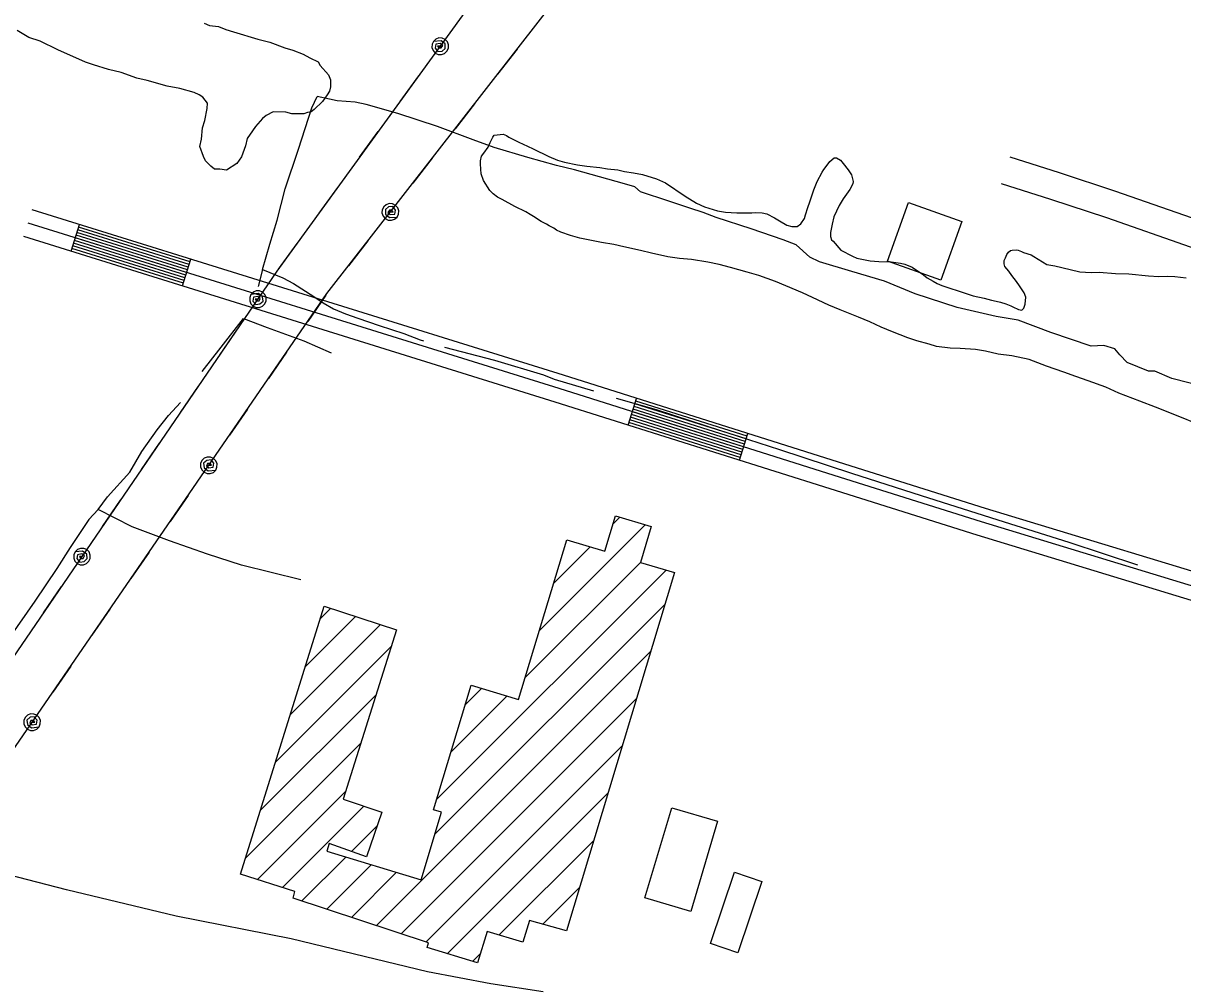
# Model space of a CAD drawing. Extents: x 3297735 to 3335592, y 670436 to 695807.
# Drawn here: x 3302478 to 3303719, y 679392 to 680423 of the extents above; entities that cross this region are included whole.
import ezdxf

# ---------------------------------------------------------------- set-up
doc = ezdxf.new("R2010")
doc.units = 0
for name, color, linetype in [('V-BLDG-OTLN', 7, 'Continuous'), ('V-ROAD-CNTR', 7, 'Continuous'), ('V-SITE-VEGE', 7, 'Continuous'), ('V-TOPO-SHOR', 7, 'Continuous'), ('V-UTIL-LINE', 7, 'Continuous')]:
    doc.layers.add(name, color=color, linetype=linetype)

msp = doc.modelspace()

# ---------------------------------------------------------------- linework, layer by layer
at = {"layer": 'V-BLDG-OTLN'}
for p, q in [((3303109.4, 679886.3), (3303116.7, 679893.6)), ((3303030.3, 679771.8), (3303143.9, 679885.4)), ((3303045.6, 679822.4), (3303085, 679861.8)), ((3302920.7, 679591.5), (3303166.1, 679836.8)), ((3303015, 679721.2), (3303138.9, 679845)), ((3302918.8, 679554.2), (3303165, 679800.4)), ((3302779.5, 679733.2), (3302833.5, 679787.1)), ((3302795.6, 679784.5), (3302806.8, 679795.8)), ((3302763.5, 679681.8), (3302860.2, 679778.5)), ((3302747.5, 679630.5), (3302871.8, 679754.8)), ((3302855.9, 679456), (3303149.7, 679749.8)), ((3302731.5, 679579.1), (3302855.6, 679703.1)), ((3302936, 679642.1), (3302995.9, 679702)), ((3302951.2, 679692.7), (3302968.7, 679710.2)), ((3302882.5, 679447.2), (3303134.4, 679699.1)), ((3302715.5, 679527.7), (3302839.3, 679651.5)), ((3302909.1, 679438.4), (3303119.1, 679648.5)), ((3302728.5, 679505.3), (3302823, 679599.9)), ((3302931.9, 679425.9), (3303103.8, 679597.9)), ((3302755.2, 679496.7), (3302842.4, 679583.9)), ((3302829.2, 679535.3), (3302856.8, 679562.9)), ((3302987.2, 679445.9), (3303088.6, 679547.2)), ((3302776.1, 679482.3), (3302823.3, 679529.4)), ((3302802.7, 679473.5), (3302850.4, 679521.2)), ((3302829.3, 679464.7), (3302877.6, 679513)), ((3303034.2, 679457.5), (3303073.3, 679496.6)), ((3302959, 679417.7), (3302967.3, 679425.9))]:
    msp.add_line(p, q, dxfattribs=at)
for points in [[(3303403.3, 680167.9), (3303425.7, 680230.8), (3303482.9, 680210.4), (3303460.5, 680147.6)], [(3303059.4, 679450.4), (3303020, 679461.5), (3303012.9, 679438.1), (3302974.4, 679449.7), (3302964.3, 679416.1), (3302910.4, 679432.4), (3302911.7, 679437.5), (3302766.8, 679485.4), (3302768.5, 679492.3), (3302710.4, 679511.2), (3302799.8, 679798.1), (3302877.5, 679772.8), (3302820.3, 679591.4), (3302861.7, 679577.3), (3302845.4, 679529.5), (3302805.4, 679543.9), (3302802.8, 679535.6), (3302904, 679505.1), (3302925.8, 679577.4), (3302917.2, 679580), (3302957.5, 679713.6), (3303008.1, 679698.3), (3303059.8, 679869.4), (3303100.6, 679857.1), (3303112, 679895), (3303150.3, 679883.4), (3303138.7, 679845.1), (3303175.1, 679834.1)], [(3303172.4, 679582.1), (3303221.1, 679567.7), (3303192.5, 679471.2), (3303143.3, 679485.8)], [(3303213.6, 679436.7), (3303239.3, 679513.2), (3303268.7, 679503.3), (3303243, 679426.9)]]:
    msp.add_lwpolyline(points, close=True, dxfattribs=at)
at = {"layer": 'V-ROAD-CNTR'}
for p, q in [((3302528.9, 680178.4), (3302537.9, 680207.1)), ((3302648.3, 680141.2), (3302657.2, 680169.9)), ((3303125.5, 679992.1), (3303134.5, 680020.7)), ((3303244.7, 679954.5), (3303253.7, 679983.1))]:
    msp.add_line(p, q, dxfattribs=at)
for points in [[(3303534.1, 680279.7), (3303587, 680262.8), (3303647.5, 680242.9), (3303736.5, 680211.8), (3303809.9, 680190.8), (3303897.4, 680162), (3303974, 680138.6), (3304039.6, 680118.2), (3304088.2, 680102.7), (3304153.9, 680082.3), (3304298.9, 680031.7), (3304396.4, 679999), (3304520, 679954.2), (3304545.5, 679947.4), (3304573.7, 679940.6), (3304593.1, 679936.9)], [(3303525, 680251.1), (3303577.8, 680234.3), (3303637.9, 680214.5), (3303727.5, 680183.2), (3303801, 680162.1), (3303888.3, 680133.4), (3303965.2, 680109.9), (3304030.6, 680089.5), (3304079.2, 680074.1), (3304144.5, 680053.8), (3304289.2, 680003.4), (3304386.5, 679970.7), (3304511, 679925.6), (3304538.1, 679918.4), (3304567.3, 679911.3), (3304598.2, 679905.3), (3304630.6, 679900), (3304683.2, 679867.1)], [(3304486.1, 679566.9), (3304373.4, 679627.2), (3304148.8, 679701.3), (3303809.2, 679811.3), (3303508.3, 679902.9), (3303350.8, 679952.4), (3303056.2, 680045.5), (3302487.4, 680222.8)], [(3304479, 679553.6), (3304367.5, 679613.3), (3304144.1, 679687), (3303804.7, 679796.9), (3303503.8, 679888.6), (3303346.3, 679938.1), (3303051.7, 680031.2), (3302482.9, 680208.5)], [(3302654.5, 680161.3), (3302535.2, 680198.5)], [(3302655.4, 680164.1), (3302536.1, 680201.4)], [(3302656.3, 680167), (3302537, 680204.2)], [(3304471.9, 679540.4), (3304361.6, 679599.5), (3304139.5, 679672.8), (3303800.2, 679782.6), (3303499.4, 679874.2), (3303341.8, 679923.8), (3303047.2, 680016.9), (3302478.4, 680194.2)], [(3302650.9, 680149.8), (3302531.6, 680187)], [(3302651.8, 680152.7), (3302532.5, 680189.9)], [(3302652.7, 680155.6), (3302533.4, 680192.8)], [(3302653.6, 680158.4), (3302534.3, 680195.6)], [(3302649.2, 680144.1), (3302529.8, 680181.3)], [(3302650.1, 680147), (3302530.7, 680184.2)], [(3303251, 679974.5), (3303131.8, 680012.2)], [(3303251.9, 679977.4), (3303132.7, 680015)], [(3303252.8, 679980.2), (3303133.6, 680017.9)], [(3303247.4, 679963.1), (3303128.2, 680000.7)], [(3303248.3, 679965.9), (3303129.1, 680003.6)], [(3303249.2, 679968.8), (3303130, 680006.4)], [(3303250.1, 679971.7), (3303130.9, 680009.3)], [(3303245.6, 679957.3), (3303126.4, 679995)], [(3303246.5, 679960.2), (3303127.3, 679997.9)]]:
    msp.add_lwpolyline(points, dxfattribs=at)
at = {"layer": 'V-SITE-VEGE'}
for p, q in [((3302671.6, 680422.8), (3302677.1, 680420.3)), ((3302483.8, 680407.6), (3302471.1, 680415)), ((3302677.1, 680420.3), (3302686.7, 680419.3)), ((3302686.7, 680419.3), (3302694.7, 680416)), ((3302694.7, 680416), (3302702.7, 680413.4)), ((3302702.7, 680413.4), (3302729, 680405.7)), ((3302495.7, 680403.4), (3302483.8, 680407.6)), ((3302514.8, 680394.2), (3302495.7, 680403.4)), ((3302729, 680405.7), (3302741.7, 680402.3)), ((3302741.7, 680402.3), (3302757.7, 680396.4)), ((3302757.7, 680396.4), (3302766.4, 680393.9)), ((3302544.2, 680380.9), (3302514.8, 680394.2)), ((3302766.4, 680393.9), (3302777.6, 680389.7)), ((3302777.6, 680389.7), (3302784.7, 680385.5)), ((3302784.7, 680385.5), (3302793.5, 680381.4)), ((3302553, 680378.3), (3302544.2, 680380.9)), ((3302568.9, 680373.2), (3302553, 680378.3)), ((3302582.5, 680369.8), (3302568.9, 680373.2)), ((3302793.5, 680381.4), (3302795.8, 680377.3)), ((3302795.8, 680377.3), (3302804.5, 680367.6)), ((3302599.2, 680363.9), (3302582.5, 680369.8)), ((3302610.4, 680361.3), (3302599.2, 680363.9)), ((3302631.9, 680355.3), (3302610.4, 680361.3)), ((3302804.5, 680367.6), (3302806.8, 680361.9)), ((3302806.8, 680361.9), (3302806.6, 680354.7)), ((3302645.5, 680352.7), (3302631.9, 680355.3)), ((3302660.7, 680348.4), (3302645.5, 680352.7)), ((3302666.2, 680345.9), (3302660.7, 680348.4)), ((3302670.2, 680343.4), (3302666.2, 680345.9)), ((3302803.3, 680345.9), (3302798.3, 680338.8)), ((3302805.8, 680349.9), (3302803.3, 680345.9)), ((3302806.6, 680354.7), (3302805.8, 680349.9)), ((3302674.9, 680337), (3302670.2, 680343.4)), ((3302674.8, 680331.3), (3302674.9, 680337)), ((3302798.3, 680338.8), (3302789.4, 680330.2)), ((3302672.2, 680318.6), (3302674.8, 680331.3)), ((3302738, 680323.8), (3302733.9, 680320.7)), ((3302745.3, 680327.7), (3302738, 680323.8)), ((3302758.9, 680327.5), (3302745.3, 680327.7)), ((3302765.3, 680325.8), (3302758.9, 680327.5)), ((3302778.1, 680325.5), (3302765.3, 680325.8)), ((3302782.1, 680327.1), (3302778.1, 680325.5)), ((3302786.1, 680327.8), (3302782.1, 680327.1)), ((3302789.4, 680330.2), (3302786.1, 680327.8)), ((3302668.6, 680298.6), (3302669.6, 680310.6)), ((3302669.6, 680310.6), (3302672.2, 680318.6)), ((3302726.6, 680312), (3302723.3, 680307.3)), ((3302733.9, 680320.7), (3302726.6, 680312)), ((3302666.9, 680290.6), (3302668.6, 680298.6)), ((3302717.5, 680299.3), (3302715.8, 680291.4)), ((3302723.3, 680307.3), (3302717.5, 680299.3)), ((3302670.7, 680280.1), (3302666.9, 680290.6)), ((3302715.8, 680291.4), (3302711.6, 680279.4)), ((3302673, 680275.3), (3302670.7, 680280.1)), ((3302678.5, 680269.6), (3302673, 680275.3)), ((3302706.6, 680272.3), (3302695.3, 680265.3)), ((3302711.6, 680279.4), (3302706.6, 680272.3)), ((3302682.5, 680266.3), (3302678.5, 680269.6)), ((3302688.1, 680266.2), (3302682.5, 680266.3)), ((3302695.3, 680265.3), (3302688.1, 680266.2))]:
    msp.add_line(p, q, dxfattribs=at)
for points in [[(3303521.8, 680068.2), (3303508.1, 680071.3), (3303497.4, 680073.2), (3303480.9, 680074.1), (3303470.5, 680074.4), (3303455.6, 680076.4), (3303447.7, 680078.9), (3303434.8, 680082.5), (3303425.2, 680085.5), (3303408.7, 680091.9), (3303396.6, 680097.1), (3303384.5, 680102.7), (3303372.2, 680107.9), (3303352.4, 680115.7), (3303340.3, 680120.6), (3303323.1, 680128.9), (3303312.1, 680133.9), (3303294.5, 680141.4), (3303283.3, 680146.1), (3303265.4, 680152.4), (3303253.1, 680156.1), (3303235.2, 680161), (3303223.1, 680164.1), (3303211, 680166.6), (3303193.2, 680169.4), (3303180.5, 680170.8), (3303167.9, 680172.5), (3303150.6, 680176.4), (3303138.8, 680179.2), (3303121, 680183.1), (3303110.2, 680185.6), (3303097.1, 680187.8), (3303073.7, 680192.5), (3303063.8, 680195.3), (3303053.4, 680198.9), (3303048.7, 680201.1), (3303046, 680203.1), (3303041.1, 680205.5), (3303038, 680207.5), (3303032.5, 680210.2), (3303024, 680215.5), (3303020.7, 680217.7), (3303015.8, 680220.7), (3303004.3, 680226.5), (3302990.6, 680233.7), (3302985.6, 680236.2), (3302981, 680239.8), (3302977.4, 680243.6), (3302970.6, 680254.1), (3302968.1, 680261.2), (3302967.8, 680266.2), (3302967.3, 680272.2), (3302967.3, 680275.3), (3302968.4, 680280.2), (3302970.9, 680283.5), (3302975.6, 680290.1), (3302977.8, 680295), (3302980.6, 680300.5), (3302982, 680302.7), (3302991.6, 680303.8), (3302995.1, 680302.4), (3302997.9, 680300.7), (3303002.8, 680298), (3303008.3, 680295.2), (3303017.6, 680291.1), (3303023.7, 680288), (3303040.4, 680280), (3303050, 680276.1), (3303057.4, 680273.9), (3303071.2, 680271.1), (3303081.3, 680269.7), (3303095.1, 680268.3), (3303103.3, 680266.6), (3303114.3, 680265.5), (3303121.7, 680263.8), (3303131.1, 680262.5), (3303140.7, 680260.8), (3303155.8, 680256.1), (3303165.4, 680251.6), (3303186.5, 680237.6), (3303198.8, 680229.8), (3303207.4, 680226), (3303221.1, 680221.8), (3303229.9, 680220.4), (3303242, 680219.6), (3303257.9, 680219.5), (3303261.5, 680220.1), (3303269.2, 680219.5), (3303274.1, 680218.4), (3303282.3, 680214.2), (3303287.5, 680210.9), (3303295.5, 680206.2), (3303300.7, 680204.8), (3303306.5, 680205.1), (3303310.3, 680207.8), (3303314.2, 680213.6), (3303315.3, 680217.4), (3303318.1, 680225.4), (3303320, 680231.4)], [(3303320, 680231.4), (3303324.5, 680244.1), (3303328.1, 680253.1), (3303333.3, 680263.3), (3303335.2, 680266), (3303338.8, 680270.7), (3303341.6, 680274.5), (3303346, 680278.4), (3303348.7, 680278.4), (3303352.8, 680276.1), (3303355.9, 680272.6), (3303361.3, 680265.7), (3303364.6, 680260.4), (3303366.5, 680253), (3303366, 680250.8), (3303362.9, 680244.5), (3303355.8, 680234.6), (3303351.6, 680227.5), (3303345.8, 680215.2), (3303343.9, 680207.5), (3303342.2, 680198.4), (3303342.2, 680194.3), (3303343.3, 680190.7), (3303345.2, 680189.1), (3303353.4, 680179.7), (3303365.8, 680173.1), (3303370.4, 680171.1), (3303384.7, 680168.3), (3303394, 680167.5), (3303407, 680166.9), (3303417.1, 680165.5), (3303421.8, 680164.4), (3303429.5, 680161.3), (3303441.8, 680153.3), (3303445.9, 680150), (3303452, 680146.2), (3303456.6, 680143.7), (3303461.3, 680141.8), (3303466.8, 680140.1), (3303482.2, 680135.1), (3303495.1, 680130.7), (3303506.9, 680128.2), (3303514.6, 680125.9), (3303519.5, 680124.8), (3303524.2, 680124), (3303529.9, 680122.1), (3303535.4, 680119.8), (3303537.4, 680119), (3303543.7, 680116), (3303547.2, 680115.4), (3303549.2, 680117.3), (3303550.6, 680121.7), (3303551.4, 680129.1), (3303549.5, 680133.8), (3303544.6, 680141.3), (3303541.3, 680145.9), (3303536.4, 680152.5), (3303533.3, 680157.2), (3303529, 680162.2), (3303528.1, 680164.9), (3303528.1, 680168.5), (3303529.5, 680171.5), (3303530.9, 680175.1), (3303532.8, 680177.3), (3303534.8, 680179.2), (3303536.7, 680179.7), (3303541.1, 680180), (3303543.3, 680179.7), (3303546.6, 680178.3), (3303548.8, 680177), (3303557, 680174.5), (3303560, 680172.8), (3303569.1, 680167.1), (3303574, 680164.2), (3303582.3, 680162.8), (3303599, 680159), (3303609.2, 680156.2), (3303621.5, 680155.8), (3303629.8, 680155.9), (3303647.4, 680154.6), (3303661.6, 680154.2), (3303682.6, 680151.9), (3303693.9, 680151.5), (3303702.7, 680151.6), (3303711, 680151.2), (3303723.2, 680149.8)], [(3303733.8, 679994), (3303716.2, 680001.1), (3303690.2, 680011.2), (3303673.5, 680017.9), (3303650.9, 680026.5), (3303637.2, 680032.7), (3303618.1, 680039.4), (3303604.8, 680044.2), (3303592.1, 680049), (3303573.4, 680055.2), (3303554.8, 680062.4), (3303536.4, 680066.3), (3303521.8, 680068.2)]]:
    msp.add_lwpolyline(points, dxfattribs=at)
at = {"layer": 'V-TOPO-SHOR'}
msp.add_line((3302734.1, 680158.8), (3302729.2, 680140.8), dxfattribs=at)
for points in [[(3302734.1, 680158.8), (3302741.9, 680186.1), (3302749.5, 680211.7), (3302758.2, 680245.3), (3302772.5, 680287.9), (3302786.6, 680332), (3302792.6, 680344.2)], [(3303765.3, 680027.4), (3303707.9, 680042), (3303689.4, 680049.8), (3303682.6, 680049.9), (3303660, 680059.2), (3303652.1, 680067.4), (3303646.6, 680073.7), (3303634.9, 680077.6), (3303621.3, 680076.6), (3303578.3, 680091.3), (3303543.2, 680104.7), (3303519.7, 680108.5), (3303478, 680118.2), (3303433, 680132.9), (3303400.1, 680146.2), (3303364.9, 680156.7), (3303330.3, 680166.9), (3303320.2, 680172.1), (3303305.6, 680185.4), (3303291.4, 680190.6), (3303257.2, 680202.6), (3303219.6, 680214.6), (3303206, 680220.1), (3303191.5, 680224.7), (3303169.1, 680232.2), (3303138.6, 680242), (3303132.8, 680247.3), (3303121.7, 680250.6), (3303068, 680265.5), (3303048.9, 680270.2), (3303018, 680278.8), (3302982.2, 680289.7), (3302959.7, 680297.8), (3302921.2, 680312.1), (3302878.9, 680325.9), (3302845, 680335.8), (3302833, 680338.1), (3302813.8, 680339.7), (3302805.7, 680341.4), (3302792.6, 680344.2)], [(3302734.1, 680158.8), (3302755.8, 680149.9), (3302767.2, 680143.7), (3302788.8, 680129.9), (3302799, 680123.1), (3302810.1, 680116.8), (3302822.7, 680111.2), (3302836, 680106.7), (3302858.9, 680099), (3302885.4, 680090.4), (3302902.9, 680083.4), (3302906.2, 680082.6)], [(3302669.2, 680049.6), (3302689.5, 680075.6), (3302713.5, 680106.4), (3302739.1, 680096.8), (3302778.3, 680082.5), (3302807.5, 680069.6)], [(3303088.9, 680028.4), (3303046.7, 680040.9), (3303035.3, 680045.5), (3302982.9, 680061.3), (3302929.2, 680075.3)], [(3302774.9, 679826.2), (3302711.3, 679842.2), (3302674.9, 679853.7), (3302634.2, 679868), (3302594.5, 679883.3), (3302557.9, 679901.9), (3302567.8, 679915.4), (3302591.8, 679941.6), (3302604.6, 679964), (3302621.1, 679987), (3302633.4, 680002.6), (3302646.1, 680016.3)], [(3303112.6, 680021.1), (3303155.4, 680009), (3303210.3, 679991), (3303287.5, 679966), (3303364.7, 679940.7), (3303439.2, 679916.7), (3303528.2, 679888.5), (3303597.5, 679866.7), (3303670.8, 679842.6)], [(3302557.9, 679901.9), (3302548.1, 679890.9), (3302528.1, 679860.9), (3302513.7, 679838.5), (3302490.2, 679803.5), (3302463.1, 679764.6), (3302429.8, 679719), (3302410.7, 679691.4), (3302380.1, 679643.3), (3302357.2, 679609.3), (3302332.7, 679572.5), (3302321.3, 679556.9), (3302315.9, 679541.2)], [(3303034.5, 679384.9), (3302978.3, 679393.4), (3302910.5, 679406.3), (3302764.6, 679441.8), (3302641.3, 679466), (3302524.2, 679494.1), (3302440.7, 679515.5), (3302382.5, 679529.6), (3302329.7, 679538), (3302315.9, 679541.2), (3302245.5, 679557.4), (3302211.2, 679562.1), (3302159.1, 679573.3), (3302023.5, 679603.9), (3301909.2, 679632), (3301857.4, 679642.9)]]:
    msp.add_lwpolyline(points, dxfattribs=at)
at = {"layer": 'V-UTIL-LINE'}
for points in [[(3301860.2, 678854.6), (3302749.5, 680157.2), (3303450, 681122.8), (3303793.6, 681594.8), (3304457.9, 682546.7), (3304818.3, 683067.2), (3305153.9, 683550.9), (3305511.9, 684225.7)], [(3301860.2, 678741.7), (3302100.2, 679110.9), (3302802.9, 680133.1), (3303205.2, 680650.4), (3303503.6, 681086.2), (3303865.1, 681573.6), (3304514.5, 682538.1), (3304859.7, 683021.7), (3305210.5, 683522.6), (3305573.3, 684207.4)], [(3302924.3, 680398.1), (3302921.4, 680398.1), (3302922.7, 680396.2), (3302925.4, 680396.2), (3302926.9, 680398.7), (3302924.2, 680400.9), (3302919.6, 680400.2), (3302918.7, 680396.1), (3302921.8, 680392.3), (3302926.3, 680392.8), (3302929.7, 680395.7), (3302929.4, 680400.5), (3302925.1, 680404), (3302917, 680403.3), (3302915.5, 680400.2), (3302915.4, 680396.6), (3302916.6, 680393.4), (3302919, 680390.8), (3302922.2, 680389.3), (3302925.7, 680389.2), (3302929, 680390.4), (3302931.5, 680392.8), (3302933, 680396), (3302933.1, 680399.5), (3302931.9, 680402.8), (3302929.5, 680405.3), (3302926.4, 680406.8), (3302922.8, 680407), (3302919.6, 680405.7), (3302917, 680403.3)], [(3303006.5, 680394.9), (3302985.6, 680368.1)], [(3302881.4, 680339), (3302901.4, 680366.5)], [(3302961.1, 680336.5), (3302940.2, 680309.7)], [(3302837.9, 680279.1), (3302857.9, 680306.6)], [(3302915.7, 680278.1), (3302894.8, 680251.3)], [(3302794.5, 680219.2), (3302814.5, 680246.7)], [(3302870.9, 680220.5), (3302873.7, 680220.3), (3302872.5, 680222.3), (3302869.8, 680222.4), (3302868.2, 680219.9), (3302870.8, 680217.7), (3302875.5, 680218.1), (3302876.5, 680222.3), (3302873.5, 680226.2), (3302869, 680225.9), (3302865.5, 680223), (3302865.7, 680218.2), (3302869.8, 680214.6), (3302878, 680215), (3302879.5, 680218.1), (3302879.8, 680221.6), (3302878.7, 680224.9), (3302876.4, 680227.6), (3302873.2, 680229.2), (3302869.7, 680229.4), (3302866.4, 680228.3), (3302863.8, 680226), (3302862.2, 680222.9), (3302861.9, 680219.4), (3302863, 680216), (3302865.3, 680213.4), (3302868.5, 680211.8), (3302872, 680211.6), (3302875.3, 680212.7), (3302878, 680215)], [(3302751, 680159.3), (3302771, 680186.8)], [(3302846.9, 680189.7), (3302826, 680162.9)], [(3302729, 680127.1), (3302726.1, 680127.1), (3302727.5, 680125.2), (3302730.2, 680125.3), (3302731.6, 680127.9), (3302728.9, 680129.9), (3302724.2, 680129.2), (3302723.5, 680124.9), (3302726.7, 680121.2), (3302731.2, 680121.9), (3302734.5, 680124.9), (3302734, 680129.7), (3302729.7, 680133.1), (3302721.6, 680132.2), (3302720.2, 680128.9), (3302720.2, 680125.4), (3302721.5, 680122.2), (3302723.9, 680119.7), (3302727.2, 680118.3), (3302730.7, 680118.3), (3302733.9, 680119.6), (3302736.4, 680122), (3302737.8, 680125.3), (3302737.8, 680128.8), (3302736.5, 680132), (3302734.1, 680134.5), (3302730.8, 680135.9), (3302727.3, 680135.9), (3302724.1, 680134.6), (3302721.6, 680132.2)], [(3302801.6, 680131.2), (3302782.3, 680103.2)], [(3302687.8, 680066.8), (3302707, 680094.9)], [(3302759.7, 680070.2), (3302740.4, 680042.2)], [(3302646.1, 680005.7), (3302665.3, 680033.8)], [(3302717.8, 680009.2), (3302698.5, 679981.2)], [(3302604.4, 679944.6), (3302623.6, 679972.7)], [(3302676.4, 679949.1), (3302679.3, 679949.1), (3302677.9, 679951), (3302675.2, 679950.9), (3302673.8, 679948.3), (3302676.5, 679946.3), (3302681.2, 679947), (3302681.9, 679951.2), (3302678.8, 679954.9), (3302674.2, 679954.3), (3302670.9, 679951.3), (3302671.4, 679946.5), (3302675.7, 679943.1), (3302683.8, 679944), (3302685.2, 679947.2), (3302685.3, 679950.7), (3302684, 679954), (3302681.5, 679956.5), (3302678.3, 679957.9), (3302674.8, 679957.9), (3302671.5, 679956.6), (3302669, 679954.2), (3302667.6, 679951), (3302667.6, 679947.4), (3302668.9, 679944.2), (3302671.3, 679941.7), (3302674.5, 679940.3), (3302678, 679940.2), (3302681.3, 679941.5), (3302683.8, 679944)], [(3302562.7, 679883.5), (3302581.8, 679911.6)], [(3302654.3, 679916.9), (3302635.1, 679888.9)], [(3302540.7, 679851.3), (3302537.8, 679851.2), (3302539.1, 679849.4), (3302541.9, 679849.4), (3302543.3, 679852), (3302540.5, 679854.1), (3302535.9, 679853.3), (3302535.2, 679849.1), (3302538.3, 679845.4), (3302542.9, 679846), (3302546.1, 679849.1), (3302545.7, 679853.9), (3302541.3, 679857.2), (3302533.2, 679856.3), (3302531.9, 679853.1), (3302531.8, 679849.6), (3302533.1, 679846.3), (3302535.6, 679843.8), (3302538.8, 679842.5), (3302542.3, 679842.4), (3302545.6, 679843.7), (3302548.1, 679846.2), (3302549.5, 679849.4), (3302549.5, 679852.9), (3302548.2, 679856.2), (3302545.7, 679858.7), (3302542.5, 679860.1), (3302539, 679860.1), (3302535.7, 679858.8), (3302533.2, 679856.3)], [(3302612.4, 679856), (3302593.1, 679827.9)], [(3302499.5, 679791), (3302518.7, 679819.1)], [(3302570.5, 679795), (3302551.2, 679767)], [(3302528.6, 679734), (3302509.3, 679706)], [(3302487.2, 679673.8), (3302490.1, 679673.9), (3302488.7, 679675.8), (3302486, 679675.7), (3302484.6, 679673.1), (3302487.3, 679671), (3302491.9, 679671.8), (3302492.7, 679676), (3302489.5, 679679.7), (3302485, 679679.1), (3302481.7, 679676.1), (3302482.2, 679671.2), (3302486.5, 679667.9), (3302494.6, 679668.7), (3302496, 679672), (3302496.1, 679675.5), (3302494.8, 679678.7), (3302492.3, 679681.3), (3302489.1, 679682.6), (3302485.6, 679682.7), (3302482.3, 679681.4), (3302479.8, 679678.9), (3302478.4, 679675.7), (3302478.4, 679672.2), (3302479.7, 679668.9), (3302482.1, 679666.4), (3302485.3, 679665), (3302488.8, 679665), (3302492.1, 679666.3), (3302494.6, 679668.7)]]:
    msp.add_lwpolyline(points, dxfattribs=at)

doc.saveas('drawing.dxf')
